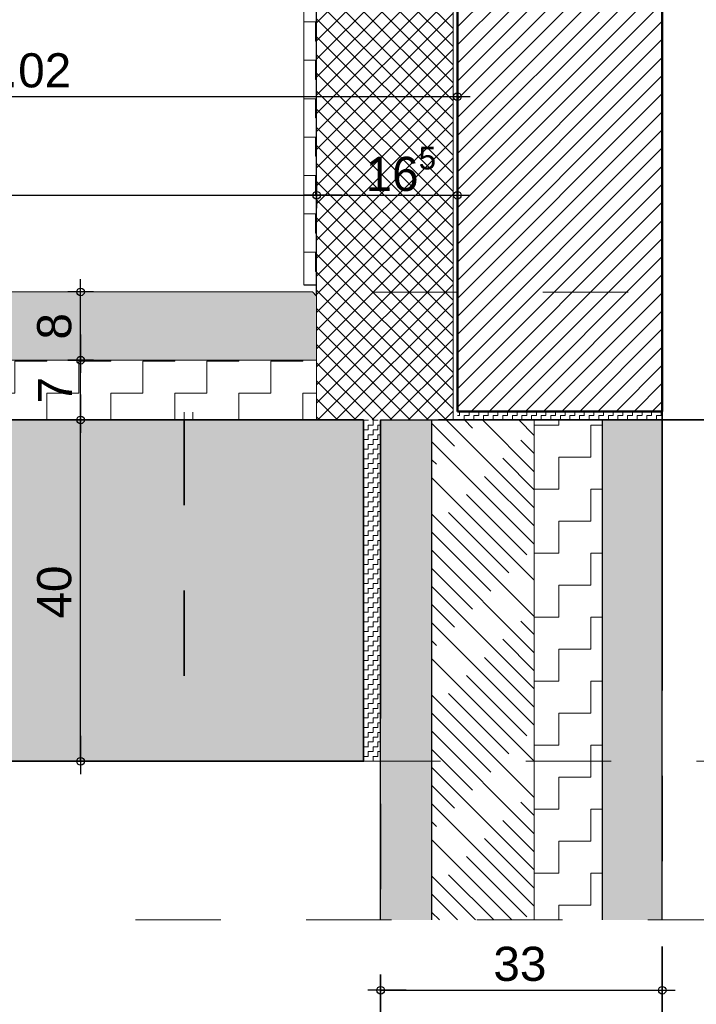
# Model space of a CAD drawing. Header units: metres. Extents: x 1314 to 1415, y -87 to -52.
# Tile 573 of 656: x 1413.531 to 1414.324, y -76.841 to -75.687. Entities that reach past the tile are written whole.
import ezdxf

# ---------------------------------------------------------------- set-up
doc = ezdxf.new("R2010")
doc.units = ezdxf.units.M
doc.header["$PDMODE"] = 65
for name, pattern in [('AUSGEZOGEN', [0]), ('GETRENNT2_S10', [0.045, 0.02, -0.01, 0, -0.005, 0, -0.01]), ('PUNKT2_S9', [0.0015, 0, -0.0015]), ('STRICHPUNKT2_S5', [0.5, 0.35, -0.05, 0.05, -0.05]), ('VERDECKT2_S2', [0.15, 0.1, -0.05])]:
    doc.linetypes.add(name, pattern=pattern)
for name, color, linetype, lineweight in [('XR$8$Achsen', 4, 'AUSGEZOGEN', 13), ('XR$8$Allgemein', 4, 'AUSGEZOGEN', 13), ('XR$8$Bodenplatte', 1, 'AUSGEZOGEN', 50), ('XR$8$Fenster', 3, 'AUSGEZOGEN', 18), ('XR$8$Maßlinie 1_50', 7, 'AUSGEZOGEN', 25), ('XR$8$Muster', 4, 'AUSGEZOGEN', 13), ('XR$8$Möblierung', 4, 'AUSGEZOGEN', 13), ('XR$8$Schraffur', 4, 'AUSGEZOGEN', 13), ('XR$8$Türen', 3, 'AUSGEZOGEN', 18), ('XR$8$Wand', 1, 'AUSGEZOGEN', 50), ('XR$8$Wand Mauerwerk tr_1', 42, 'AUSGEZOGEN', 18)]:
    doc.layers.add(name, color=color, linetype=linetype, lineweight=lineweight)
doc.styles.add('ARIAL', font='arial.ttf')
doc.dimstyles.new('DIMSTYLE_28', dxfattribs={"dimtxt": 0.04, "dimasz": 0.03, "dimexe": 0, "dimexo": 1e-06, "dimgap": 0.02, "dimtad": 2, "dimdec": 1, "dimlfac": 100, "dimrnd": 0.5, "dimzin": 4, "dimdsep": 46, "dimtxsty": 'ARIAL', "dimblk1": 'ALL_ML_KREIS', "dimblk2": 'ALL_ML_KREIS', "dimsah": 1, "dimcen": 0, "dimse1": 1, "dimse2": 1, "dimclrd": 7, "dimclre": 7, "dimclrt": 7, "dimadec": 0, "dimazin": 0, "dimtfac": 1, "dimtdec": 0, "dimtix": 1, "dimtmove": 2, "dimatfit": 3, "dimfxl": 0, "dimtzin": 0, "dimlwd": 0, "dimlwe": 25, "dimarcsym": 0})
doc.dimstyles.new('DIMSTYLE_29', dxfattribs={"dimtxt": 0.04, "dimasz": 0.03, "dimexe": 0, "dimexo": 1e-06, "dimgap": 0.02, "dimtad": 2, "dimdec": 1, "dimlfac": 100, "dimrnd": 0.5, "dimzin": 4, "dimdsep": 46, "dimtxsty": 'ARIAL', "dimblk1": 'ALL_ML_KREIS', "dimblk2": 'ALL_ML_KREIS', "dimsah": 1, "dimcen": 0, "dimse1": 1, "dimse2": 1, "dimclrd": 7, "dimclre": 7, "dimclrt": 7, "dimadec": 0, "dimazin": 0, "dimtfac": 1, "dimtdec": 0, "dimtix": 1, "dimtmove": 2, "dimatfit": 3, "dimfxl": 0, "dimtvp": 1.2, "dimtzin": 0, "dimlwd": 0, "dimlwe": 25, "dimarcsym": 0})
doc.dimstyles.new('DIMSTYLE_45', dxfattribs={"dimtxt": 0.04, "dimasz": 0.03, "dimexe": 0, "dimexo": 1e-06, "dimgap": 0.02, "dimtad": 2, "dimdec": 0, "dimlfac": 100, "dimrnd": 0.5, "dimzin": 12, "dimdsep": 46, "dimtxsty": 'ARIAL', "dimblk1": 'ALL_ML_KREIS', "dimblk2": 'ALL_ML_KREIS', "dimsah": 1, "dimcen": 0, "dimse1": 1, "dimse2": 1, "dimclrd": 7, "dimclre": 7, "dimclrt": 7, "dimadec": 0, "dimazin": 0, "dimtfac": 1, "dimtdec": 0, "dimtix": 1, "dimtmove": 2, "dimatfit": 3, "dimfxl": 0, "dimtzin": 0, "dimlwd": 0, "dimlwe": 25, "dimarcsym": 0})
doc.dimstyles.new('DIMSTYLE_49', dxfattribs={"dimtxt": 0.03, "dimasz": 0.03, "dimexe": 0, "dimexo": 1e-06, "dimgap": 0.015, "dimtad": 2, "dimdec": 0, "dimlfac": 100, "dimrnd": 0.5, "dimzin": 12, "dimdsep": 46, "dimtxsty": 'ARIAL', "dimblk1": 'ALL_ML_KREIS', "dimblk2": 'ALL_ML_KREIS', "dimsah": 1, "dimcen": 0, "dimse1": 1, "dimse2": 1, "dimclrd": 7, "dimclre": 7, "dimclrt": 7, "dimadec": 0, "dimazin": 0, "dimtfac": 1, "dimtdec": 0, "dimtix": 1, "dimtmove": 2, "dimatfit": 3, "dimfxl": 0, "dimtzin": 0, "dimlwd": 0, "dimlwe": 25, "dimarcsym": 0})
doc.dimstyles.new('DIMSTYLE_51', dxfattribs={"dimtxt": 0.04, "dimasz": 0.03, "dimexe": 0, "dimexo": 1e-06, "dimgap": 0.02, "dimtad": 2, "dimrnd": 0.005, "dimzin": 4, "dimdsep": 46, "dimtxsty": 'ARIAL', "dimblk1": 'ALL_ML_KREIS', "dimblk2": 'ALL_ML_KREIS', "dimsah": 1, "dimcen": 0, "dimse1": 1, "dimse2": 1, "dimclrd": 7, "dimclre": 7, "dimclrt": 7, "dimadec": 0, "dimazin": 0, "dimtfac": 1, "dimtdec": 0, "dimtix": 1, "dimtmove": 2, "dimatfit": 3, "dimfxl": 0, "dimtzin": 0, "dimlwd": 0, "dimlwe": 25, "dimarcsym": 0})
doc.dimstyles.new('DIMSTYLE_60', dxfattribs={"dimtxt": 0.03, "dimasz": 0.03, "dimexe": 0, "dimexo": 1e-06, "dimgap": 0.015, "dimtad": 2, "dimdec": 0, "dimlfac": 100, "dimrnd": 0.5, "dimzin": 12, "dimdsep": 46, "dimtxsty": 'ARIAL', "dimblk1": 'ALL_ML_KREIS', "dimblk2": 'ALL_ML_KREIS', "dimsah": 1, "dimcen": 0, "dimse1": 1, "dimse2": 1, "dimclrd": 7, "dimclre": 7, "dimclrt": 7, "dimadec": 0, "dimazin": 0, "dimtfac": 1, "dimtdec": 0, "dimtix": 1, "dimtmove": 2, "dimatfit": 3, "dimfxl": 0, "dimtvp": 1.2, "dimtzin": 0, "dimlwd": 0, "dimlwe": 25, "dimarcsym": 0})
doc.dimstyles.new('DIMSTYLE_61', dxfattribs={"dimtxt": 0.04, "dimasz": 0.03, "dimexe": 0, "dimexo": 1e-06, "dimgap": 0.02, "dimtad": 2, "dimdec": 3, "dimrnd": 0.005, "dimzin": 4, "dimdsep": 46, "dimtxsty": 'ARIAL', "dimblk1": 'ALL_ML_KREIS', "dimblk2": 'ALL_ML_KREIS', "dimsah": 1, "dimcen": 0, "dimse1": 1, "dimse2": 1, "dimclrd": 7, "dimclre": 7, "dimclrt": 7, "dimadec": 0, "dimazin": 0, "dimtfac": 1, "dimtdec": 0, "dimtix": 1, "dimtmove": 2, "dimatfit": 3, "dimfxl": 0, "dimtzin": 0, "dimlwd": 0, "dimlwe": 25, "dimarcsym": 0})
pattern_1 = [(90, (-0.01125, 0.01125), (-0.005625, 0.005625), [0.005625, -0.005625]), (180, (-0.01125, 0.01125), (-0.005625, -0.005625), [0.005625, -0.005625])]
pattern_2 = [(90, (-0.075, 0.075), (-0.0375, 0.0375), [0.0375, -0.0375]), (180, (-0.075, 0.075), (-0.0375, -0.0375), [0.0375, -0.0375])]

# ---------------------------------------------------------------- blocks, each defined once
blk = doc.blocks.new('ALL_ML_KREIS')
at = {"color": 0, "linetype": 'ByBlock', "lineweight": -2}
for p, q in [((0, -0.5), (0, 0.5)), ((-1, 0), (0.5, 0))]:
    blk.add_line(p, q, dxfattribs=at)
blk.add_circle((0, 0), 0.15, dxfattribs=at)
blk = doc.blocks.new('*D370')
at = {"layer": 'DEFPOINTS', "color": 7, "linetype": 'AUSGEZOGEN', "lineweight": 25, "transparency": 33554687}
for p in [(1413.624, -76.1564), (1413.6022, -76.5564), (1413.6295, -76.5564)]:
    blk.add_point(p, dxfattribs=at)
at = {"layer": 'XR$8$Maßlinie 1_50', "color": 7, "linetype": 'AUSGEZOGEN', "lineweight": -2, "transparency": 33554687}
blk.add_line((1413.6022, -76.5564), (1413.6022, -76.1564), dxfattribs=at)
at = {"layer": 'XR$8$Maßlinie 1_50', "color": 7, "linetype": 'AUSGEZOGEN', "lineweight": 25, "transparency": 33554687, "xscale": 0.03, "yscale": 0.03, "zscale": 0.03}
for p, rotation in [((1413.6022, -76.1564), 90), ((1413.6022, -76.5564), 270)]:
    blk.add_blockref('ALL_ML_KREIS', p, dxfattribs=dict(at, rotation=rotation))
at = {"layer": 'XR$8$Maßlinie 1_50', "color": 7, "linetype": 'AUSGEZOGEN', "lineweight": 25, "transparency": 33554687, "insert": (1413.5716, -76.3581), "char_height": 0.04, "width": 0.08, "attachment_point": 5, "rotation": 90, "style": 'ARIAL'}
blk.add_mtext('\\A1;{40}', dxfattribs=at)
blk = doc.blocks.new('*D371')
at = {"layer": 'DEFPOINTS', "color": 7, "linetype": 'AUSGEZOGEN', "lineweight": 25, "transparency": 33554687}
for p in [(1413.6268, -76.0864), (1413.6022, -76.1564), (1413.624, -76.1564)]:
    blk.add_point(p, dxfattribs=at)
at = {"layer": 'XR$8$Maßlinie 1_50', "color": 7, "linetype": 'AUSGEZOGEN', "lineweight": -2, "transparency": 33554687}
blk.add_line((1413.6022, -76.1564), (1413.6022, -76.0864), dxfattribs=at)
at = {"layer": 'XR$8$Maßlinie 1_50', "color": 7, "linetype": 'AUSGEZOGEN', "lineweight": 25, "transparency": 33554687, "xscale": 0.03, "yscale": 0.03, "zscale": 0.03}
for p, rotation in [((1413.6022, -76.0864), 90), ((1413.6022, -76.1564), 270)]:
    blk.add_blockref('ALL_ML_KREIS', p, dxfattribs=dict(at, rotation=rotation))
at = {"layer": 'XR$8$Maßlinie 1_50', "color": 7, "linetype": 'AUSGEZOGEN', "lineweight": 25, "transparency": 33554687, "insert": (1413.5722, -76.1216), "char_height": 0.04, "width": 0.04, "attachment_point": 5, "rotation": 90, "style": 'ARIAL'}
blk.add_mtext('\\A1;{7}', dxfattribs=at)
blk = doc.blocks.new('*D372')
at = {"layer": 'DEFPOINTS', "color": 7, "linetype": 'AUSGEZOGEN', "lineweight": 25, "transparency": 33554687}
for p in [(1413.8033, -76.0064), (1413.6022, -76.0864), (1413.6268, -76.0864)]:
    blk.add_point(p, dxfattribs=at)
at = {"layer": 'XR$8$Maßlinie 1_50', "color": 7, "linetype": 'AUSGEZOGEN', "lineweight": -2, "transparency": 33554687}
blk.add_line((1413.6022, -76.0864), (1413.6022, -76.0064), dxfattribs=at)
at = {"layer": 'XR$8$Maßlinie 1_50', "color": 7, "linetype": 'AUSGEZOGEN', "lineweight": 25, "transparency": 33554687, "xscale": 0.03, "yscale": 0.03, "zscale": 0.03}
for p, rotation in [((1413.6022, -76.0064), 90), ((1413.6022, -76.0864), 270)]:
    blk.add_blockref('ALL_ML_KREIS', p, dxfattribs=dict(at, rotation=rotation))
at = {"layer": 'XR$8$Maßlinie 1_50', "color": 7, "linetype": 'AUSGEZOGEN', "lineweight": 25, "transparency": 33554687, "insert": (1413.5716, -76.0467), "char_height": 0.04, "width": 0.04, "attachment_point": 5, "rotation": 90, "style": 'ARIAL'}
blk.add_mtext('\\A1;{8}', dxfattribs=at)
blk = doc.blocks.new('*D452')
at = {"layer": 'DEFPOINTS', "color": 7, "linetype": 'AUSGEZOGEN', "lineweight": 25, "transparency": 33554687}
for p in [(1413.9438, -76.1564), (1414.608, -76.5564), (1414.6353, -76.5564)]:
    blk.add_point(p, dxfattribs=at)
at = {"layer": 'XR$8$Maßlinie 1_50', "color": 7, "linetype": 'AUSGEZOGEN', "lineweight": -2, "transparency": 33554687}
blk.add_line((1414.6353, -76.5564), (1414.6353, -76.1564), dxfattribs=at)
at = {"layer": 'XR$8$Maßlinie 1_50', "color": 7, "linetype": 'AUSGEZOGEN', "lineweight": 25, "transparency": 33554687, "xscale": 0.03, "yscale": 0.03, "zscale": 0.03}
for p, rotation in [((1414.6353, -76.1564), 90), ((1414.6353, -76.5564), 270)]:
    blk.add_blockref('ALL_ML_KREIS', p, dxfattribs=dict(at, rotation=rotation))
at = {"layer": 'XR$8$Maßlinie 1_50', "color": 7, "linetype": 'AUSGEZOGEN', "lineweight": 25, "transparency": 33554687, "insert": (1414.6098, -76.3577), "char_height": 0.03, "width": 0.06, "attachment_point": 5, "rotation": 90, "style": 'ARIAL'}
blk.add_mtext('\\A1;{40}', dxfattribs=at)
blk = doc.blocks.new('*D453')
at = {"layer": 'DEFPOINTS', "color": 7, "linetype": 'AUSGEZOGEN', "lineweight": 25, "transparency": 33554687}
for p in [(1414.2838, -76.1464), (1413.9438, -76.1564), (1414.6353, -76.1564)]:
    blk.add_point(p, dxfattribs=at)
at = {"layer": 'XR$8$Maßlinie 1_50', "color": 7, "linetype": 'AUSGEZOGEN', "lineweight": -2, "transparency": 33554687}
blk.add_line((1414.6353, -76.1564), (1414.6353, -76.1464), dxfattribs=at)
at = {"layer": 'XR$8$Maßlinie 1_50', "color": 7, "linetype": 'AUSGEZOGEN', "lineweight": 25, "transparency": 33554687, "xscale": 0.03, "yscale": 0.03, "zscale": 0.03}
for p, rotation in [((1414.6353, -76.1564), 270), ((1414.6353, -76.1464), 90)]:
    blk.add_blockref('ALL_ML_KREIS', p, dxfattribs=dict(at, rotation=rotation))
at = {"layer": 'XR$8$Maßlinie 1_50', "color": 7, "linetype": 'AUSGEZOGEN', "lineweight": 25, "transparency": 33554687, "insert": (1414.5953, -76.1487), "char_height": 0.03, "width": 0.03, "attachment_point": 5, "rotation": 90, "style": 'ARIAL'}
blk.add_mtext('\\A1;{1}', dxfattribs=at)
blk = doc.blocks.new('*D454')
at = {"layer": 'DEFPOINTS', "color": 7, "linetype": 'AUSGEZOGEN', "lineweight": 25, "transparency": 33554687}
for p in [(1414.2838, -75.4964), (1414.2838, -76.1464), (1414.6353, -76.1464)]:
    blk.add_point(p, dxfattribs=at)
at = {"layer": 'XR$8$Maßlinie 1_50', "color": 7, "linetype": 'AUSGEZOGEN', "lineweight": -2, "transparency": 33554687}
blk.add_line((1414.6353, -76.1464), (1414.6353, -75.4964), dxfattribs=at)
at = {"layer": 'XR$8$Maßlinie 1_50', "color": 7, "linetype": 'AUSGEZOGEN', "lineweight": 25, "transparency": 33554687, "xscale": 0.03, "yscale": 0.03, "zscale": 0.03}
for p, rotation in [((1414.6353, -75.4964), 90), ((1414.6353, -76.1464), 270)]:
    blk.add_blockref('ALL_ML_KREIS', p, dxfattribs=dict(at, rotation=rotation))
at = {"layer": 'XR$8$Maßlinie 1_50', "color": 7, "linetype": 'AUSGEZOGEN', "lineweight": 25, "transparency": 33554687, "insert": (1414.6098, -75.8228), "char_height": 0.03, "width": 0.06, "attachment_point": 5, "rotation": 90, "style": 'ARIAL'}
blk.add_mtext('\\A1;{65}', dxfattribs=at)
blk = doc.blocks.new('*D465')
at = {"layer": 'DEFPOINTS', "color": 7, "linetype": 'AUSGEZOGEN', "lineweight": 25, "transparency": 33554687}
for p in [(1414.2838, -75.2564), (1414.2838, -76.1564), (1414.7796, -76.1564)]:
    blk.add_point(p, dxfattribs=at)
at = {"layer": 'XR$8$Maßlinie 1_50', "color": 7, "linetype": 'AUSGEZOGEN', "lineweight": -2, "transparency": 33554687}
blk.add_line((1414.7796, -76.1564), (1414.7796, -75.2564), dxfattribs=at)
at = {"layer": 'XR$8$Maßlinie 1_50', "color": 7, "linetype": 'AUSGEZOGEN', "lineweight": 25, "transparency": 33554687, "xscale": 0.03, "yscale": 0.03, "zscale": 0.03}
for p, rotation in [((1414.7796, -75.2564), 90), ((1414.7796, -76.1564), 270)]:
    blk.add_blockref('ALL_ML_KREIS', p, dxfattribs=dict(at, rotation=rotation))
at = {"layer": 'XR$8$Maßlinie 1_50', "color": 7, "linetype": 'AUSGEZOGEN', "lineweight": 25, "transparency": 33554687, "insert": (1414.7541, -75.7077), "char_height": 0.03, "width": 0.06, "attachment_point": 5, "rotation": 90, "style": 'ARIAL'}
blk.add_mtext('\\A1;{90}', dxfattribs=at)
blk = doc.blocks.new('*D473')
at = {"layer": 'DEFPOINTS', "color": 7, "linetype": 'AUSGEZOGEN', "lineweight": 25, "transparency": 33554687}
for p in [(1413.0238, -76.5564), (1413.9338, -76.5564), (1413.0238, -77.068)]:
    blk.add_point(p, dxfattribs=at)
at = {"layer": 'XR$8$Maßlinie 1_50', "color": 7, "linetype": 'AUSGEZOGEN', "lineweight": -2, "transparency": 33554687}
blk.add_line((1413.0238, -77.068), (1413.9338, -77.068), dxfattribs=at)
at = {"layer": 'XR$8$Maßlinie 1_50', "color": 7, "linetype": 'AUSGEZOGEN', "lineweight": 25, "transparency": 33554687, "xscale": 0.03, "yscale": 0.03, "zscale": 0.03, "rotation": 180}
blk.add_blockref('ALL_ML_KREIS', (1413.0238, -77.068), dxfattribs=at)
at = {"layer": 'XR$8$Maßlinie 1_50', "color": 7, "linetype": 'AUSGEZOGEN', "lineweight": 25, "transparency": 33554687, "xscale": 0.03, "yscale": 0.03, "zscale": 0.03}
blk.add_blockref('ALL_ML_KREIS', (1413.9338, -77.068), dxfattribs=at)
at = {"layer": 'XR$8$Maßlinie 1_50', "color": 7, "linetype": 'AUSGEZOGEN', "lineweight": 25, "transparency": 33554687, "insert": (1413.4808, -77.0374), "char_height": 0.04, "width": 0.16, "attachment_point": 5, "style": 'ARIAL'}
blk.add_mtext('\\A1;{\\A1;{91\\H0.026400;\\S^ ;}}', dxfattribs=at)
blk = doc.blocks.new('*D474')
at = {"layer": 'DEFPOINTS', "color": 7, "linetype": 'AUSGEZOGEN', "lineweight": 25, "transparency": 33554687}
for p in [(1413.9338, -76.5564), (1413.9538, -76.5564), (1413.9338, -77.068)]:
    blk.add_point(p, dxfattribs=at)
at = {"layer": 'XR$8$Maßlinie 1_50', "color": 7, "linetype": 'AUSGEZOGEN', "lineweight": -2, "transparency": 33554687}
blk.add_line((1413.9338, -77.068), (1413.9538, -77.068), dxfattribs=at)
at = {"layer": 'XR$8$Maßlinie 1_50', "color": 7, "linetype": 'AUSGEZOGEN', "lineweight": 25, "transparency": 33554687, "xscale": 0.03, "yscale": 0.03, "zscale": 0.03, "rotation": 180}
blk.add_blockref('ALL_ML_KREIS', (1413.9338, -77.068), dxfattribs=at)
at = {"layer": 'XR$8$Maßlinie 1_50', "color": 7, "linetype": 'AUSGEZOGEN', "lineweight": 25, "transparency": 33554687, "xscale": 0.03, "yscale": 0.03, "zscale": 0.03}
blk.add_blockref('ALL_ML_KREIS', (1413.9538, -77.068), dxfattribs=at)
at = {"layer": 'XR$8$Maßlinie 1_50', "color": 7, "linetype": 'AUSGEZOGEN', "lineweight": 25, "transparency": 33554687, "insert": (1413.9437, -77.023), "char_height": 0.04, "width": 0.12, "attachment_point": 5, "style": 'ARIAL'}
blk.add_mtext('\\A1;{\\A1;{2\\H0.026400;\\S^ ;}}', dxfattribs=at)
blk = doc.blocks.new('*D475')
at = {"layer": 'DEFPOINTS', "color": 7, "linetype": 'AUSGEZOGEN', "lineweight": 25, "transparency": 33554687}
for p in [(1413.9538, -76.5564), (1414.0138, -76.7422), (1413.9538, -77.068)]:
    blk.add_point(p, dxfattribs=at)
at = {"layer": 'XR$8$Maßlinie 1_50', "color": 7, "linetype": 'AUSGEZOGEN', "lineweight": -2, "transparency": 33554687}
blk.add_line((1413.9538, -77.068), (1414.0138, -77.068), dxfattribs=at)
at = {"layer": 'XR$8$Maßlinie 1_50', "color": 7, "linetype": 'AUSGEZOGEN', "lineweight": 25, "transparency": 33554687, "xscale": 0.03, "yscale": 0.03, "zscale": 0.03, "rotation": 180}
blk.add_blockref('ALL_ML_KREIS', (1413.9538, -77.068), dxfattribs=at)
at = {"layer": 'XR$8$Maßlinie 1_50', "color": 7, "linetype": 'AUSGEZOGEN', "lineweight": 25, "transparency": 33554687, "xscale": 0.03, "yscale": 0.03, "zscale": 0.03}
blk.add_blockref('ALL_ML_KREIS', (1414.0138, -77.068), dxfattribs=at)
at = {"layer": 'XR$8$Maßlinie 1_50', "color": 7, "linetype": 'AUSGEZOGEN', "lineweight": 25, "transparency": 33554687, "insert": (1413.9835, -77.0374), "char_height": 0.04, "width": 0.12, "attachment_point": 5, "style": 'ARIAL'}
blk.add_mtext('\\A1;{\\A1;{6\\H0.026400;\\S^ ;}}', dxfattribs=at)
blk = doc.blocks.new('*D476')
at = {"layer": 'DEFPOINTS', "color": 7, "linetype": 'AUSGEZOGEN', "lineweight": 25, "transparency": 33554687}
for p in [(1414.0138, -76.7422), (1414.1338, -76.7422), (1414.0138, -77.068)]:
    blk.add_point(p, dxfattribs=at)
at = {"layer": 'XR$8$Maßlinie 1_50', "color": 7, "linetype": 'AUSGEZOGEN', "lineweight": -2, "transparency": 33554687}
blk.add_line((1414.0138, -77.068), (1414.1338, -77.068), dxfattribs=at)
at = {"layer": 'XR$8$Maßlinie 1_50', "color": 7, "linetype": 'AUSGEZOGEN', "lineweight": 25, "transparency": 33554687, "xscale": 0.03, "yscale": 0.03, "zscale": 0.03, "rotation": 180}
blk.add_blockref('ALL_ML_KREIS', (1414.0138, -77.068), dxfattribs=at)
at = {"layer": 'XR$8$Maßlinie 1_50', "color": 7, "linetype": 'AUSGEZOGEN', "lineweight": 25, "transparency": 33554687, "xscale": 0.03, "yscale": 0.03, "zscale": 0.03}
blk.add_blockref('ALL_ML_KREIS', (1414.1338, -77.068), dxfattribs=at)
at = {"layer": 'XR$8$Maßlinie 1_50', "color": 7, "linetype": 'AUSGEZOGEN', "lineweight": 25, "transparency": 33554687, "insert": (1414.0722, -77.038), "char_height": 0.04, "width": 0.16, "attachment_point": 5, "style": 'ARIAL'}
blk.add_mtext('\\A1;{\\A1;{12\\H0.026400;\\S^ ;}}', dxfattribs=at)
blk = doc.blocks.new('*D477')
at = {"layer": 'DEFPOINTS', "color": 7, "linetype": 'AUSGEZOGEN', "lineweight": 25, "transparency": 33554687}
for p in [(1414.1338, -76.7422), (1414.2138, -76.7422), (1414.1338, -77.068)]:
    blk.add_point(p, dxfattribs=at)
at = {"layer": 'XR$8$Maßlinie 1_50', "color": 7, "linetype": 'AUSGEZOGEN', "lineweight": -2, "transparency": 33554687}
blk.add_line((1414.1338, -77.068), (1414.2138, -77.068), dxfattribs=at)
at = {"layer": 'XR$8$Maßlinie 1_50', "color": 7, "linetype": 'AUSGEZOGEN', "lineweight": 25, "transparency": 33554687, "xscale": 0.03, "yscale": 0.03, "zscale": 0.03, "rotation": 180}
blk.add_blockref('ALL_ML_KREIS', (1414.1338, -77.068), dxfattribs=at)
at = {"layer": 'XR$8$Maßlinie 1_50', "color": 7, "linetype": 'AUSGEZOGEN', "lineweight": 25, "transparency": 33554687, "xscale": 0.03, "yscale": 0.03, "zscale": 0.03}
blk.add_blockref('ALL_ML_KREIS', (1414.2138, -77.068), dxfattribs=at)
at = {"layer": 'XR$8$Maßlinie 1_50', "color": 7, "linetype": 'AUSGEZOGEN', "lineweight": 25, "transparency": 33554687, "insert": (1414.1735, -77.0374), "char_height": 0.04, "width": 0.12, "attachment_point": 5, "style": 'ARIAL'}
blk.add_mtext('\\A1;{\\A1;{8\\H0.026400;\\S^ ;}}', dxfattribs=at)
blk = doc.blocks.new('*D478')
at = {"layer": 'DEFPOINTS', "color": 7, "linetype": 'AUSGEZOGEN', "lineweight": 25, "transparency": 33554687}
for p in [(1414.2138, -76.7422), (1414.2838, -76.7422), (1414.2138, -77.068)]:
    blk.add_point(p, dxfattribs=at)
at = {"layer": 'XR$8$Maßlinie 1_50', "color": 7, "linetype": 'AUSGEZOGEN', "lineweight": -2, "transparency": 33554687}
blk.add_line((1414.2138, -77.068), (1414.2838, -77.068), dxfattribs=at)
at = {"layer": 'XR$8$Maßlinie 1_50', "color": 7, "linetype": 'AUSGEZOGEN', "lineweight": 25, "transparency": 33554687, "xscale": 0.03, "yscale": 0.03, "zscale": 0.03, "rotation": 180}
blk.add_blockref('ALL_ML_KREIS', (1414.2138, -77.068), dxfattribs=at)
at = {"layer": 'XR$8$Maßlinie 1_50', "color": 7, "linetype": 'AUSGEZOGEN', "lineweight": 25, "transparency": 33554687, "xscale": 0.03, "yscale": 0.03, "zscale": 0.03}
blk.add_blockref('ALL_ML_KREIS', (1414.2838, -77.068), dxfattribs=at)
at = {"layer": 'XR$8$Maßlinie 1_50', "color": 7, "linetype": 'AUSGEZOGEN', "lineweight": 25, "transparency": 33554687, "insert": (1414.2485, -77.038), "char_height": 0.04, "width": 0.12, "attachment_point": 5, "style": 'ARIAL'}
blk.add_mtext('\\A1;{\\A1;{7\\H0.026400;\\S^ ;}}', dxfattribs=at)
blk = doc.blocks.new('*D481')
at = {"layer": 'DEFPOINTS', "color": 7, "linetype": 'AUSGEZOGEN', "lineweight": 25, "transparency": 33554687}
for p in [(1413.0238, -75.8931), (1413.8788, -76.0445), (1413.0238, -76.1564)]:
    blk.add_point(p, dxfattribs=at)
at = {"layer": 'XR$8$Maßlinie 1_50', "color": 7, "linetype": 'AUSGEZOGEN', "lineweight": -2, "transparency": 33554687}
blk.add_line((1413.0238, -75.8931), (1413.8788, -75.8931), dxfattribs=at)
at = {"layer": 'XR$8$Maßlinie 1_50', "color": 7, "linetype": 'AUSGEZOGEN', "lineweight": 25, "transparency": 33554687, "xscale": 0.03, "yscale": 0.03, "zscale": 0.03, "rotation": 180}
blk.add_blockref('ALL_ML_KREIS', (1413.0238, -75.8931), dxfattribs=at)
at = {"layer": 'XR$8$Maßlinie 1_50', "color": 7, "linetype": 'AUSGEZOGEN', "lineweight": 25, "transparency": 33554687, "xscale": 0.03, "yscale": 0.03, "zscale": 0.03}
blk.add_blockref('ALL_ML_KREIS', (1413.8788, -75.8931), dxfattribs=at)
at = {"layer": 'XR$8$Maßlinie 1_50', "color": 7, "linetype": 'AUSGEZOGEN', "lineweight": 25, "transparency": 33554687, "insert": (1413.4675, -75.8625), "char_height": 0.04, "width": 0.16, "attachment_point": 5, "style": 'ARIAL'}
blk.add_mtext('\\A1;{\\A1;{85\\H0.026400;\\S5^ ;}}', dxfattribs=at)
blk = doc.blocks.new('*D482')
at = {"layer": 'DEFPOINTS', "color": 7, "linetype": 'AUSGEZOGEN', "lineweight": 25, "transparency": 33554687}
for p in [(1413.8788, -75.8931), (1413.8788, -76.0445), (1414.0438, -76.0451)]:
    blk.add_point(p, dxfattribs=at)
at = {"layer": 'XR$8$Maßlinie 1_50', "color": 7, "linetype": 'AUSGEZOGEN', "lineweight": -2, "transparency": 33554687}
blk.add_line((1413.8788, -75.8931), (1414.0438, -75.8931), dxfattribs=at)
at = {"layer": 'XR$8$Maßlinie 1_50', "color": 7, "linetype": 'AUSGEZOGEN', "lineweight": 25, "transparency": 33554687, "xscale": 0.03, "yscale": 0.03, "zscale": 0.03, "rotation": 180}
blk.add_blockref('ALL_ML_KREIS', (1413.8788, -75.8931), dxfattribs=at)
at = {"layer": 'XR$8$Maßlinie 1_50', "color": 7, "linetype": 'AUSGEZOGEN', "lineweight": 25, "transparency": 33554687, "xscale": 0.03, "yscale": 0.03, "zscale": 0.03}
blk.add_blockref('ALL_ML_KREIS', (1414.0438, -75.8931), dxfattribs=at)
at = {"layer": 'XR$8$Maßlinie 1_50', "color": 7, "linetype": 'AUSGEZOGEN', "lineweight": 25, "transparency": 33554687, "insert": (1413.9775, -75.8625), "char_height": 0.04, "width": 0.16, "attachment_point": 5, "style": 'ARIAL'}
blk.add_mtext('\\A1;{\\A1;{16\\H0.026400;\\S5^ ;}}', dxfattribs=at)
blk = doc.blocks.new('*D483')
at = {"layer": 'DEFPOINTS', "color": 7, "linetype": 'AUSGEZOGEN', "lineweight": 25, "transparency": 33554687}
for p in [(1412.8788, -75.6547), (1414.0438, -76.0288), (1412.8788, -76.0432)]:
    blk.add_point(p, dxfattribs=at)
at = {"layer": 'XR$8$Maßlinie 1_50', "color": 7, "linetype": 'AUSGEZOGEN', "lineweight": -2, "transparency": 33554687}
blk.add_line((1412.8788, -75.6547), (1414.0438, -75.6547), dxfattribs=at)
at = {"layer": 'XR$8$Maßlinie 1_50', "color": 7, "linetype": 'AUSGEZOGEN', "lineweight": 25, "transparency": 33554687, "xscale": 0.03, "yscale": 0.03, "zscale": 0.03, "rotation": 180}
blk.add_blockref('ALL_ML_KREIS', (1412.8788, -75.6547), dxfattribs=at)
at = {"layer": 'XR$8$Maßlinie 1_50', "color": 7, "linetype": 'AUSGEZOGEN', "lineweight": 25, "transparency": 33554687, "xscale": 0.03, "yscale": 0.03, "zscale": 0.03}
blk.add_blockref('ALL_ML_KREIS', (1414.0438, -75.6547), dxfattribs=at)
at = {"layer": 'XR$8$Maßlinie 1_50', "color": 7, "linetype": 'AUSGEZOGEN', "lineweight": 25, "transparency": 33554687, "insert": (1413.4682, -75.624), "char_height": 0.04, "width": 0.2, "attachment_point": 5, "style": 'ARIAL'}
blk.add_mtext('\\A1;{\\A1;{1.16\\H0.026400;\\S5^ ;}}', dxfattribs=at)
blk = doc.blocks.new('*D485')
at = {"layer": 'DEFPOINTS', "color": 7, "linetype": 'AUSGEZOGEN', "lineweight": 25, "transparency": 33554687}
for p in [(1413.0238, -75.7776), (1414.0438, -76.1207), (1413.0238, -76.5564)]:
    blk.add_point(p, dxfattribs=at)
at = {"layer": 'XR$8$Maßlinie 1_50', "color": 7, "linetype": 'AUSGEZOGEN', "lineweight": -2, "transparency": 33554687}
blk.add_line((1413.0238, -75.7776), (1414.0438, -75.7776), dxfattribs=at)
at = {"layer": 'XR$8$Maßlinie 1_50', "color": 7, "linetype": 'AUSGEZOGEN', "lineweight": 25, "transparency": 33554687, "xscale": 0.03, "yscale": 0.03, "zscale": 0.03, "rotation": 180}
blk.add_blockref('ALL_ML_KREIS', (1413.0238, -75.7776), dxfattribs=at)
at = {"layer": 'XR$8$Maßlinie 1_50', "color": 7, "linetype": 'AUSGEZOGEN', "lineweight": 25, "transparency": 33554687, "xscale": 0.03, "yscale": 0.03, "zscale": 0.03}
blk.add_blockref('ALL_ML_KREIS', (1414.0438, -75.7776), dxfattribs=at)
at = {"layer": 'XR$8$Maßlinie 1_50', "color": 7, "linetype": 'AUSGEZOGEN', "lineweight": 25, "transparency": 33554687, "insert": (1413.5369, -75.747), "char_height": 0.04, "width": 0.16, "attachment_point": 5, "style": 'ARIAL'}
blk.add_mtext('\\A1;{\\A1;{1.02\\H0.026400;\\S^ ;}}', dxfattribs=at)
blk = doc.blocks.new('*D508')
at = {"layer": 'DEFPOINTS', "color": 7, "linetype": 'AUSGEZOGEN', "lineweight": 25, "transparency": 33554687}
for p in [(1413.9538, -76.7422), (1414.2838, -76.7422), (1413.9538, -76.8247)]:
    blk.add_point(p, dxfattribs=at)
at = {"layer": 'XR$8$Maßlinie 1_50', "color": 7, "linetype": 'AUSGEZOGEN', "lineweight": -2, "transparency": 33554687}
blk.add_line((1413.9538, -76.8247), (1414.2838, -76.8247), dxfattribs=at)
at = {"layer": 'XR$8$Maßlinie 1_50', "color": 7, "linetype": 'AUSGEZOGEN', "lineweight": 25, "transparency": 33554687, "xscale": 0.03, "yscale": 0.03, "zscale": 0.03, "rotation": 180}
blk.add_blockref('ALL_ML_KREIS', (1413.9538, -76.8247), dxfattribs=at)
at = {"layer": 'XR$8$Maßlinie 1_50', "color": 7, "linetype": 'AUSGEZOGEN', "lineweight": 25, "transparency": 33554687, "xscale": 0.03, "yscale": 0.03, "zscale": 0.03}
blk.add_blockref('ALL_ML_KREIS', (1414.2838, -76.8247), dxfattribs=at)
at = {"layer": 'XR$8$Maßlinie 1_50', "color": 7, "linetype": 'AUSGEZOGEN', "lineweight": 25, "transparency": 33554687, "insert": (1414.117, -76.794), "char_height": 0.04, "width": 0.16, "attachment_point": 5, "style": 'ARIAL'}
blk.add_mtext('\\A1;{\\A1;{33\\H0.026400;\\S^ ;}}', dxfattribs=at)

msp = doc.modelspace()

# ---------------------------------------------------------------- hatches: boundary and pattern name
at = {"layer": 'XR$8$Allgemein', "linetype": 'AUSGEZOGEN', "lineweight": 13, "transparency": 33554687}
h = msp.add_hatch(dxfattribs=at)
h.set_pattern_fill('SCHRAFFUR_6', color=4, scale=0.01, style=0, pattern_type=2)
h.set_pattern_definition([(45, (0, 0), (-0.01060660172, 0.01060660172), []), (135, (0, 0), (-0.01060660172, -0.01060660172), [])])
h.paths.add_polyline_path([(1414.0388, -75.2514), (1414.4693, -75.2514), (1414.4693, -75.0914), (1413.8788, -75.0914), (1413.8788, -76.1564), (1414.0388, -76.1564)], flags=0)
at = {"layer": 'XR$8$Fenster', "linetype": 'AUSGEZOGEN', "lineweight": 13, "transparency": 33554687}
msp.add_hatch(color=253, dxfattribs=at).paths.add_polyline_path([(1412.8788, -76.0114), (1412.8788, -76.1514), (1412.8838, -76.1564), (1412.9388, -76.1564), (1412.9388, -76.0864), (1413.8788, -76.0864), (1413.8788, -76.0114), (1413.8738, -76.0064), (1412.8838, -76.0064)])
at = {"layer": 'XR$8$Muster', "linetype": 'AUSGEZOGEN', "lineweight": 13, "transparency": 33554687}
h = msp.add_hatch(dxfattribs=at)
h.set_pattern_fill('MUSTER', color=4, scale=0.0225, style=0, pattern_type=2)
h.set_pattern_definition([(0, (0.045, 0.045), (0.0225, 0.0225), [0.0225, -0.0225]), (90, (0.045, 0.045), (-0.0225, 0.0225), [0.0225, -0.0225])])
h.paths.add_polyline_path([(1414.4693, -75.0914), (1414.4693, -75.0764), (1413.8638, -75.0764), (1413.8638, -75.9964), (1413.8788, -75.9964), (1413.8788, -75.0914)], flags=0)
h = msp.add_hatch(dxfattribs=at)
h.set_pattern_fill('MUSTER', color=4, scale=0.0375, angle=90, style=0, pattern_type=2)
h.set_pattern_definition(pattern_2)
h.paths.add_polyline_path([(1412.9388, -76.1564), (1413.8788, -76.1564), (1413.8788, -76.0864), (1412.9388, -76.0864)], flags=0)
h = msp.add_hatch(dxfattribs=at)
h.set_pattern_fill('MUSTER', color=4, scale=0.005625, angle=90, style=0, pattern_type=2)
h.set_pattern_definition(pattern_1)
h.paths.add_polyline_path([(1414.2838, -76.1564), (1414.2838, -76.1464), (1414.0438, -76.1464), (1414.0438, -76.1564)], flags=0)
h = msp.add_hatch(dxfattribs=at)
h.set_pattern_fill('MUSTER', color=4, scale=0.005625, angle=90, style=0, pattern_type=2)
h.set_pattern_definition(pattern_1)
h.paths.add_polyline_path([(1413.9338, -76.5564), (1413.9538, -76.5564), (1413.9538, -76.1564), (1413.9338, -76.1564)], flags=0)
h = msp.add_hatch(dxfattribs=at)
h.set_pattern_fill('MUSTER', color=4, scale=0.0375, angle=90, style=0, pattern_type=2)
h.set_pattern_definition(pattern_2)
h.paths.add_polyline_path([(1414.1338, -76.7423), (1414.2138, -76.7423), (1414.2138, -76.1564), (1414.1338, -76.1564)], flags=0)
at = {"layer": 'XR$8$Möblierung', "linetype": 'AUSGEZOGEN', "lineweight": 13, "transparency": 33554687}
msp.add_hatch(color=8, dxfattribs=at).paths.add_polyline_path([(1413.9338, -76.1564), (1413.9338, -76.5564), (1413.0238, -76.5564), (1413.0238, -76.1564)], flags=16)
for points in [[(1414.0138, -76.1564), (1413.9538, -76.1564), (1413.9538, -76.7423), (1414.0138, -76.7423)], [(1414.2838, -76.1564), (1414.2138, -76.1564), (1414.2138, -76.7423), (1414.2838, -76.7423)]]:
    msp.add_hatch(color=253, dxfattribs=at).paths.add_polyline_path(points)
at = {"layer": 'XR$8$Schraffur', "linetype": 'AUSGEZOGEN', "lineweight": 13, "transparency": 33554687}
h = msp.add_hatch(dxfattribs=at)
h.set_pattern_fill('SCHRAFFUR_5', color=52, scale=0.01, style=0, pattern_type=2)
h.set_pattern_definition([(45, (0, 0), (-0.02121320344, 0.02121320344), []), (45, (-0.010607, 0.010607), (-0.02121320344, 0.02121320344), [])])
h.paths.add_polyline_path([(1414.2838, -75.4964), (1414.4693, -75.4964), (1414.4693, -75.2564), (1414.0438, -75.2564), (1414.0438, -76.1464), (1414.2838, -76.1464)], flags=0)
h = msp.add_hatch(dxfattribs=at)
h.set_pattern_fill('SCHRAFFUR_7', color=52, scale=0.01, angle=90, style=0, pattern_type=2)
h.set_pattern_definition([(135, (0, 0), (-0.02121320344, -0.02121320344), []), (135, (-0.010607, -0.010607), (-0.02121320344, -0.02121320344), [0.1, -0.05])])
h.paths.add_polyline_path([(1414.1338, -76.1564), (1414.0138, -76.1564), (1414.0138, -76.7423), (1414.1338, -76.7423)], flags=0)

# ---------------------------------------------------------------- linework, layer by layer
at = {"color": 5, "linetype": 'VERDECKT2_S2', "lineweight": 35, "transparency": 33554687}
msp.add_line((1413.7238, -76.1564), (1413.7238, -76.5564), dxfattribs=at)
at = {"color": 7, "linetype": 'AUSGEZOGEN', "lineweight": 35, "transparency": 33554687}
msp.add_lwpolyline([(1413.9338, -76.1564), (1413.0238, -76.1564), (1413.0238, -76.5564), (1413.9338, -76.5564), (1413.9338, -76.1564)], close=True, dxfattribs=at)
at = {"layer": 'XR$8$Achsen', "color": 4, "linetype": 'STRICHPUNKT2_S5', "lineweight": 35, "transparency": 33554687}
for p, q in [((1414.2838, -77.1235), (1414.2838, -74.7539)), ((1410.1216, -76.1564), (1414.9249, -76.1564)), ((1413.9538, -76.3654), (1413.9538, -76.1564)), ((1413.9538, -76.1564), (1413.9538, -77.1235))]:
    msp.add_line(p, q, dxfattribs=at)
at = {"layer": 'XR$8$Bodenplatte', "color": 7, "linetype": 'AUSGEZOGEN', "lineweight": 25, "transparency": 33554687}
for p, q in [((1413.8638, -75.9981), (1413.8788, -75.9981)), ((1413.8638, -75.9981), (1413.8788, -75.9981)), ((1413.9538, -76.1564), (1414.2838, -76.1564)), ((1413.9538, -76.1564), (1414.2838, -76.1564))]:
    msp.add_line(p, q, dxfattribs=at)
at = {"layer": 'XR$8$Türen', "color": 4, "linetype": 'AUSGEZOGEN', "lineweight": 13, "transparency": 33554687}
msp.add_line((1414.2838, -76.1464), (1414.2838, -76.1564), dxfattribs=at)
msp.add_line((1414.2838, -76.1464), (1414.2838, -76.1564), dxfattribs=at)
at = {"layer": 'XR$8$Wand', "color": 1, "linetype": 'AUSGEZOGEN', "lineweight": 13, "transparency": 33554687}
for p, q in [((1413.8638, -75.9981), (1413.8638, -75.0764)), ((1413.9338, -76.5564), (1413.9538, -76.5564))]:
    msp.add_line(p, q, dxfattribs=at)
at = {"layer": 'XR$8$Wand', "color": 1, "linetype": 'AUSGEZOGEN', "lineweight": 25, "transparency": 33554687}
msp.add_line((1413.8788, -76.0114), (1413.8788, -75.0914), dxfattribs=at)
at = {"layer": 'XR$8$Wand', "color": 4, "linetype": 'AUSGEZOGEN', "lineweight": 13, "transparency": 33554687}
msp.add_line((1414.0388, -76.1564), (1414.0388, -75.2514), dxfattribs=at)
at = {"layer": 'XR$8$Wand', "color": 1, "linetype": 'AUSGEZOGEN', "lineweight": 50, "transparency": 33554687}
for p, q in [((1414.0438, -76.1464), (1414.0438, -75.2564)), ((1414.0438, -76.1464), (1414.0438, -75.2564)), ((1414.2838, -76.1464), (1414.2838, -75.4964)), ((1414.2838, -76.1464), (1414.2838, -75.4964)), ((1414.0438, -76.1464), (1414.2838, -76.1464)), ((1414.0438, -76.1464), (1414.2838, -76.1464))]:
    msp.add_line(p, q, dxfattribs=at)
at = {"layer": 'XR$8$Wand Mauerwerk tr_1', "color": 7, "linetype": 'AUSGEZOGEN', "lineweight": 18, "transparency": 33554687}
for p, q in [((1412.8838, -76.0064), (1413.8738, -76.0064)), ((1412.8838, -76.0064), (1413.8738, -76.0064)), ((1413.8738, -76.0064), (1413.8788, -76.0114)), ((1413.8788, -76.0114), (1413.8788, -76.1564)), ((1412.9388, -76.0864), (1413.8788, -76.0864)), ((1414.1338, -76.7423), (1414.1338, -76.1564))]:
    msp.add_line(p, q, dxfattribs=at)
at = {"layer": 'XR$8$Wand Mauerwerk tr_1', "color": 52, "linetype": 'PUNKT2_S9', "lineweight": 13, "transparency": 33554687}
for p, q in [((1413.9438, -76.0065), (1414.8478, -76.0065)), ((1413.7238, -76.5564), (1414.8478, -76.5564))]:
    msp.add_line(p, q, dxfattribs=at)
at = {"layer": 'XR$8$Wand Mauerwerk tr_1', "color": 7, "linetype": 'GETRENNT2_S10', "lineweight": 13, "transparency": 33554687}
for p, q in [((1413.7238, -76.1564), (1413.7238, -76.1474)), ((1413.7338, -76.1564), (1413.7338, -76.1474)), ((1413.6667, -76.7423), (1414.4337, -76.7423))]:
    msp.add_line(p, q, dxfattribs=at)
at = {"layer": 'XR$8$Wand Mauerwerk tr_1', "color": 7, "linetype": 'AUSGEZOGEN', "lineweight": 25, "transparency": 33554687}
for p, q in [((1413.9538, -76.7423), (1413.9538, -76.1564)), ((1414.0138, -76.7423), (1414.0138, -76.1564)), ((1414.2138, -76.7423), (1414.2138, -76.1564)), ((1414.2838, -76.7423), (1414.2838, -76.1564))]:
    msp.add_line(p, q, dxfattribs=at)

# ---------------------------------------------------------------- dimensions: what is measured, and where the dimension line sits
at = {"layer": 'XR$8$Maßlinie 1_50', "color": 7, "linetype": 'AUSGEZOGEN', "lineweight": 25, "transparency": 33554687}
for base, p1, p2, dimstyle, picture, middle in [((1414.7796, -75.2564), (1414.2838, -76.1564), (1414.2838, -75.2564), 'DIMSTYLE_49', '*D465', (1414.7541, -75.7077)), ((1414.6353, -75.4964), (1414.2838, -76.1464), (1414.2838, -75.4964), 'DIMSTYLE_49', '*D454', (1414.6098, -75.8228)), ((1413.6022, -76.0064), (1413.6268, -76.0864), (1413.8033, -76.0064), 'DIMSTYLE_45', '*D372', (1413.5716, -76.0467)), ((1413.6022, -76.0864), (1413.624, -76.1564), (1413.6268, -76.0864), 'DIMSTYLE_45', '*D371', (1413.5722, -76.1216)), ((1414.6353, -76.1464), (1413.9438, -76.1564), (1414.2838, -76.1464), 'DIMSTYLE_60', '*D453', (1414.5953, -76.1487)), ((1413.6022, -76.1564), (1413.6295, -76.5564), (1413.624, -76.1564), 'DIMSTYLE_45', '*D370', (1413.5716, -76.3581)), ((1414.6353, -76.1564), (1414.608, -76.5564), (1413.9438, -76.1564), 'DIMSTYLE_49', '*D452', (1414.6098, -76.3577))]:
    dim = msp.add_linear_dim(base=base, p1=p1, p2=p2, angle=90, dimstyle=dimstyle, override={"dimpost": '<>', "dimclrd": 7, "dimclre": 7, "dimclrt": 7, "dimlwd": 0, "dimlwe": 25}, dxfattribs=at)
    dim.commit()
    dim.dimension.update_dxf_attribs({"geometry": picture, "text_midpoint": middle, "dimtype": 160})
for base, p1, p2, dimstyle, picture, middle in [((1414.0438, -75.6547), (1412.8788, -76.0432), (1414.0438, -76.0288), 'DIMSTYLE_61', '*D483', (1413.4682, -75.624)), ((1414.0438, -75.7776), (1413.0238, -76.5564), (1414.0438, -76.1207), 'DIMSTYLE_51', '*D485', (1413.5369, -75.747)), ((1413.8788, -75.8931), (1413.0238, -76.1564), (1413.8788, -76.0445), 'DIMSTYLE_28', '*D481', (1413.4675, -75.8625)), ((1414.0438, -75.8931), (1413.8788, -76.0445), (1414.0438, -76.0451), 'DIMSTYLE_28', '*D482', (1413.9775, -75.8625)), ((1413.9338, -77.068), (1413.0238, -76.5564), (1413.9338, -76.5564), 'DIMSTYLE_28', '*D473', (1413.4808, -77.0374)), ((1413.9538, -77.068), (1413.9338, -76.5564), (1413.9538, -76.5564), 'DIMSTYLE_29', '*D474', (1413.9437, -77.023)), ((1414.0138, -77.068), (1413.9538, -76.5564), (1414.0138, -76.7423), 'DIMSTYLE_29', '*D475', (1413.9835, -77.0374)), ((1414.2838, -76.8247), (1413.9538, -76.7423), (1414.2838, -76.7423), 'DIMSTYLE_28', '*D508', (1414.117, -76.794)), ((1414.1338, -77.068), (1414.0138, -76.7423), (1414.1338, -76.7423), 'DIMSTYLE_29', '*D476', (1414.0722, -77.038)), ((1414.2138, -77.068), (1414.1338, -76.7423), (1414.2138, -76.7423), 'DIMSTYLE_29', '*D477', (1414.1735, -77.0374)), ((1414.2838, -77.068), (1414.2138, -76.7423), (1414.2838, -76.7423), 'DIMSTYLE_29', '*D478', (1414.2485, -77.038))]:
    dim = msp.add_linear_dim(base=base, p1=p1, p2=p2, dimstyle=dimstyle, override={"dimpost": '<>', "dimclrd": 7, "dimclre": 7, "dimclrt": 7, "dimlwd": 0, "dimlwe": 25}, dxfattribs=at)
    dim.commit()
    dim.dimension.update_dxf_attribs({"geometry": picture, "text_midpoint": middle, "dimtype": 160})

doc.saveas('drawing.dxf')
